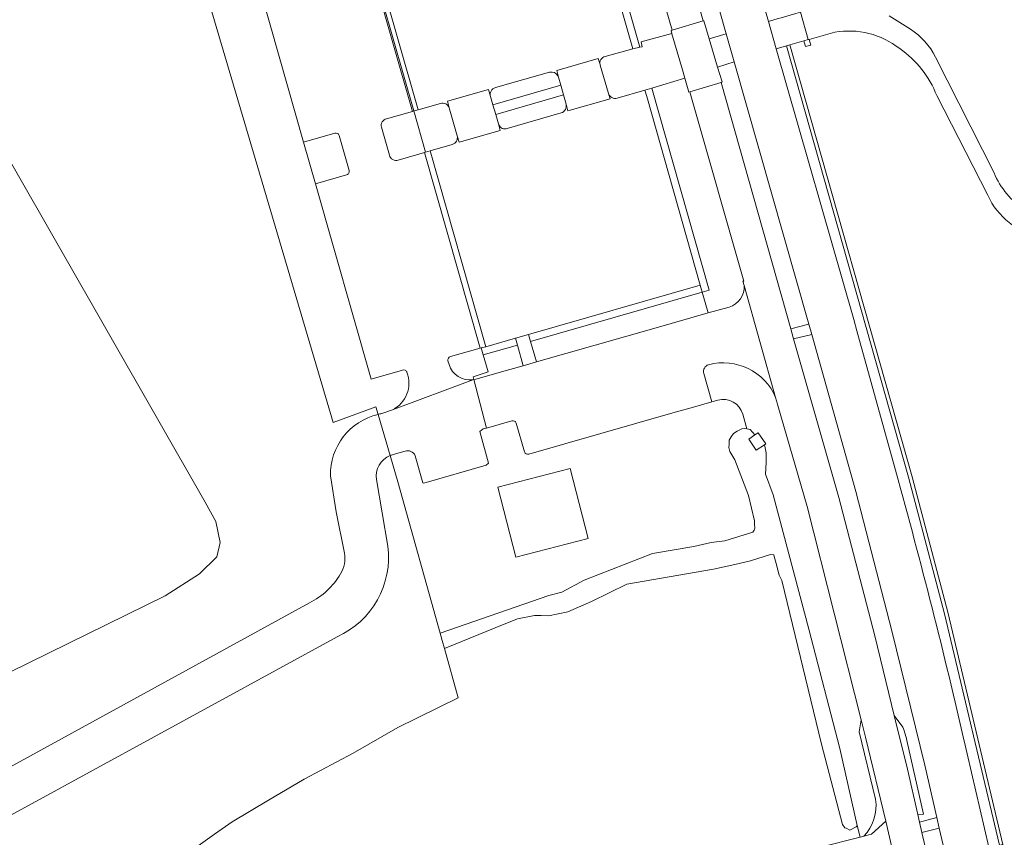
# Model space of a CAD drawing. Header units: metres. Extents: x 197700 to 204338, y 317132 to 325229.
# Tile 538 of 656: x 201827 to 201965, y 320244 to 320359. Entities that reach past the tile are written whole.
import ezdxf

# ---------------------------------------------------------------- set-up
doc = ezdxf.new("R2010")
doc.units = ezdxf.units.M
for name, color, linetype, lineweight in [('B-WE-GR-BEPLANTING_CULTUUR_BOSPLANTSOEN-GV', 90, 'Continuous', 18), ('B-WE-GR-BEPLANTING_CULTUUR_HEESTERS-GV', 90, 'Continuous', 18), ('B-WE-GR-BOS_LOOF-GV', 40, 'Continuous', 13), ('B-WE-IE-TERREINAFSCHEIDING_KUNSTMATIG_HEKWERK-G', 20, 'IE-TERREINAFSCHEIDING-KUNSTMATIG', 18), ('B-WE-IE-TERREINAFSCHEIDING_KUNSTMATIG_MUUR-G', 90, 'IE-TERREINAFSCHEIDING-KUNSTMATIG-DICHT', 18), ('B-WE-IE-TERREINAFSCHEIDING_KUNSTMATIG_MUUR-GV', 90, 'Continuous', 18), ('B-WE-OG-TERREIN_CULTUURSCHEIDING-GV', 7, 'Continuous', 18), ('B-WE-OG-TERREIN_ERF-GV', 7, 'Continuous', 18), ('B-WE-OG-WATER_GREPPEL-GV', 160, 'Continuous', 18), ('B-WE-VH-VERHARDING_ASFALT-GV', 252, 'Continuous', 18), ('B-WE-VH-VERHARDING_BETONSTRAATSTEEN-GV', 252, 'Continuous', 18), ('B-WE-VH-VERHARDING_GESLOTEN-GV', 252, 'Continuous', 18), ('B-WE-VH-VERHARDING_OPEN-GV', 252, 'Continuous', 18), ('B-WE-VH-VERHARDING_SIERBESTRATING-GV', 252, 'Continuous', 18), ('B-WE-VH-VERHARDING_STRAATBAKSTEEN-GV', 252, 'Continuous', 18), ('B-WE-VH-VERHARDING_TEGEL-GV', 252, 'Continuous', 18)]:
    doc.layers.add(name, color=color, linetype=linetype, lineweight=lineweight)
doc.linetypes.add('IE-TERREINAFSCHEIDING-KUNSTMATIG', pattern='A,4,[82,NLCS.SHX,S=0.75,R=90,X=0,Y=0],4,-2', length=10)
doc.linetypes.add('IE-TERREINAFSCHEIDING-KUNSTMATIG-DICHT', pattern='A,8,-1,[82,NLCS.SHX,S=0.75,R=90,X=0,Y=0],-1', length=10)

msp = doc.modelspace()

# ---------------------------------------------------------------- linework, layer by layer
at = {"layer": 'B-WE-GR-BEPLANTING_CULTUUR_BOSPLANTSOEN-GV'}
for points in [[(201924.973, 320305.794), (201924.107, 320305.564), (201921.17, 320304.724), (201918.612, 320303.992), (201898.323, 320298.188)], [(201878.771, 320297.982), (201879.859, 320294.284), (201885.815, 320272.947), (201901.133, 320278.275), (201902.97, 320278.723), (201906.136, 320280.436), (201915.738, 320284.186), (201921.554, 320285.154), (201924.002, 320285.758), (201925.922, 320285.983), (201929.885, 320287.195), (201930.08, 320287.458), (201930.184, 320287.741), (201930.141, 320288.298), (201930.123, 320288.782), (201929.267, 320292.344), (201927.329, 320297.375), (201926.641, 320298.553), (201926.515, 320299.134), (201926.571, 320299.602), (201926.563, 320300.176), (201926.807, 320300.631), (201927.142, 320301.106), (201927.681, 320301.438), (201928.338, 320301.74), (201928.708, 320301.799), (201929.061, 320301.74), (201928.456, 320303.826)], [(201895.92, 320302.88), (201892.353, 320301.867), (201891.888, 320301.739), (201891.414, 320301.381), (201892.627, 320296.913), (201892.294, 320296.611), (201883.533, 320294.111), (201883.36, 320294.162), (201882.3, 320297.965)], [(201897.703, 320298.514), (201896.543, 320302.543)], [(201880.872, 320298.61), (201879.203, 320298.122)]]:
    msp.add_lwpolyline(points, dxfattribs=at)
for points in [[(201928.456, 320303.826, 0.4077753), (201924.973, 320305.794)], [(201896.543, 320302.543, 0.4264732), (201895.92, 320302.88)], [(201882.3, 320297.965, 0.3902795), (201880.872, 320298.61)], [(201898.323, 320298.188, -0.4101205), (201897.703, 320298.514)], [(201879.203, 320298.122, 0.0362327), (201878.771, 320297.982)]]:
    msp.add_lwpolyline(points, format="xyb", dxfattribs=at)
for points in [[(201893.93, 320293.526), (201896.49, 320283.661), (201906.692, 320286.308), (201904.133, 320296.173)], [(201893.93, 320293.526), (201904.133, 320296.173), (201906.692, 320286.308), (201896.49, 320283.661)]]:
    msp.add_lwpolyline(points, close=True, dxfattribs=at)
at = {"layer": 'B-WE-GR-BEPLANTING_CULTUUR_HEESTERS-GV'}
for points in [[(201907.403, 320374.877), (201912.973, 320355.29), (201913.952, 320355.502), (201908.363, 320375.158)], [(201882.099, 320346.529), (201876.301, 320366.889), (201876.092, 320366.831), (201881.908, 320346.473)], [(201876.922, 320367.063), (201876.301, 320366.889), (201882.099, 320346.529), (201882.702, 320346.705)], [(201935.103, 320355.83), (201934.625, 320355.69), (201951.811, 320294.926), (201956.898, 320275.696), (201964.63, 320243.11), (201965.12, 320243.215), (201957.403, 320275.738), (201952.316, 320294.968)], [(201914.925, 320348.571), (201922.485, 320322.01), (201922.765, 320321.023), (201923.727, 320321.299), (201915.635, 320349.729), (201914.677, 320349.442)], [(201883.624, 320340.682), (201891.451, 320313.098), (201891.605, 320313.142), (201892.237, 320313.324), (201884.394, 320340.917), (201883.752, 320340.721)], [(201922.485, 320322.01), (201898.262, 320315.054), (201898.548, 320314.068), (201922.765, 320321.023)], [(201892.237, 320313.324), (201891.605, 320313.142), (201891.886, 320312.155), (201896.708, 320313.54), (201896.431, 320314.528)]]:
    msp.add_lwpolyline(points, close=True, dxfattribs=at)
for points in [[(201892.92, 320348.57), (201893.256, 320347.399), (201902.804, 320350.16), (201902.483, 320351.294), (201902.401, 320351.472)], [(201901.248, 320351.989), (201893.608, 320349.815)], [(201903.558, 320347.494), (201903.19, 320348.793), (201893.645, 320346.039)], [(201885.888, 320347.592), (201882.702, 320346.705), (201882.099, 320346.529), (201883.752, 320340.721), (201884.394, 320340.917), (201887.524, 320341.824)], [(201888.208, 320343.031), (201887.1, 320346.979)], [(201879.917, 320339.62), (201883.624, 320340.682), (201883.752, 320340.721), (201882.099, 320346.529), (201881.908, 320346.473), (201878.28, 320345.441)], [(201893.645, 320346.039), (201894.029, 320344.701), (201894.074, 320344.592)], [(201895.286, 320344.052), (201902.892, 320346.255)], [(201877.554, 320344.229), (201878.675, 320340.321)], [(201870.979, 320343.39), (201866.587, 320342.158), (201868.274, 320336.27), (201872.647, 320337.533)], [(201873.003, 320338.151), (201871.602, 320343.076)], [(201891.451, 320313.098), (201887.284, 320311.951)], [(201890.426, 320308.669), (201890.568, 320308.7), (201890.464, 320309.099), (201892.568, 320309.76), (201891.886, 320312.155), (201891.605, 320313.142), (201891.451, 320313.098)], [(201886.919, 320311.308), (201887.074, 320310.834)]]:
    msp.add_lwpolyline(points, dxfattribs=at)
for points in [[(201902.401, 320351.472, 0.3462358), (201901.248, 320351.989)], [(201893.608, 320349.815, 0.4169996), (201892.92, 320348.57)], [(201887.1, 320346.979, 0.4003973), (201885.888, 320347.592)], [(201902.892, 320346.255, 0.3814844), (201903.558, 320347.494)], [(201878.28, 320345.441, 0.4433114), (201877.554, 320344.229)], [(201894.074, 320344.592, 0.3974591), (201895.286, 320344.052)], [(201871.602, 320343.076, 0.4173018), (201870.979, 320343.39)], [(201887.524, 320341.824, 0.4201967), (201888.208, 320343.031)], [(201878.675, 320340.321, 0.4476516), (201879.917, 320339.62)], [(201872.647, 320337.533, 0.4382534), (201873.003, 320338.151)], [(201887.284, 320311.951, 0.3528207), (201886.919, 320311.308)], [(201887.074, 320310.834, 0.3741751), (201890.426, 320308.669)]]:
    msp.add_lwpolyline(points, format="xyb", dxfattribs=at)
at = {"layer": 'B-WE-GR-BOS_LOOF-GV'}
for points in [[(201850.991, 320396.476), (201843.623, 320394.384), (201870.724, 320302.637), (201876.754, 320304.841), (201877.065, 320303.783)], [(201877.065, 320303.783), (201876.754, 320304.841), (201870.724, 320302.637), (201843.623, 320394.384), (201850.991, 320396.476)], [(201880.505, 320310.03), (201876.122, 320308.768), (201868.274, 320336.27), (201866.587, 320342.158), (201860.789, 320362.503), (201859.431, 320367.304)], [(201818.495, 320351.092), (201852.723, 320291.431), (201854.202, 320288.685), (201854.821, 320285.745), (201854.357, 320283.711), (201851.886, 320281.326), (201847.067, 320278.224), (201816.907, 320263.42)], [(201877.619, 320303.895), (201879.097, 320304.407)], [(201872.354, 320284.216), (201871.149, 320290.068), (201870.36, 320295.112)], [(201817.847, 320250.091), (201867.413, 320277.222)]]:
    msp.add_lwpolyline(points, dxfattribs=at)
for points in [[(201879.097, 320304.407, 0.3826952), (201881.138, 320309.711)], [(201881.138, 320309.711, 0.4675205), (201880.505, 320310.03)], [(201870.36, 320295.112, -0.3540086), (201877.065, 320303.783)], [(201877.065, 320303.783, -0.0166414), (201877.619, 320303.895)], [(201871.79, 320281.32, 0.1726924), (201872.354, 320284.216)], [(201867.413, 320277.222, 0.1374656), (201871.79, 320281.32)]]:
    msp.add_lwpolyline(points, format="xyb", dxfattribs=at)
at = {"layer": 'B-WE-IE-TERREINAFSCHEIDING_KUNSTMATIG_HEKWERK-G'}
for points in [[(201877.065, 320303.783), (201876.754, 320304.841), (201870.724, 320302.637), (201843.623, 320394.384), (201850.991, 320396.476)], [(201882.099, 320346.529), (201876.301, 320366.889)], [(201883.752, 320340.721), (201882.099, 320346.529)], [(201890.568, 320308.7), (201890.464, 320309.099), (201892.568, 320309.76), (201891.886, 320312.155)], [(201891.886, 320312.155), (201891.605, 320313.142)], [(201892.353, 320301.867), (201890.572, 320308.685)], [(201877.065, 320303.783), (201878.771, 320297.982)], [(201878.771, 320297.982), (201879.859, 320294.284)], [(201879.859, 320294.284), (201885.815, 320272.947)], [(201885.815, 320272.947), (201886.098, 320271.935)], [(201886.098, 320271.935), (201886.415, 320270.805)], [(201886.415, 320270.805), (201888.364, 320263.87), (201879.873, 320259.692), (201873.57, 320256.072), (201866.653, 320252.381), (201861.639, 320249.446), (201856.516, 320246.382), (201854.035, 320244.64), (201849.26, 320241.264)]]:
    msp.add_lwpolyline(points, dxfattribs=at)
at = {"layer": 'B-WE-IE-TERREINAFSCHEIDING_KUNSTMATIG_MUUR-G'}
for points in [[(201930.176, 320300.89), (201930.643, 320301.204), (201931.702, 320299.63), (201931.537, 320299.519)], [(201930.176, 320300.89), (201929.296, 320300.299), (201930.354, 320298.724), (201931.537, 320299.519)]]:
    msp.add_lwpolyline(points, dxfattribs=at)
at = {"layer": 'B-WE-IE-TERREINAFSCHEIDING_KUNSTMATIG_MUUR-GV'}
msp.add_lwpolyline([(201937.088, 320356.412), (201937.314, 320355.612), (201938.049, 320355.82), (201937.823, 320356.62), (201937.703, 320356.586)], close=True, dxfattribs=at)
at = {"layer": 'B-WE-OG-TERREIN_CULTUURSCHEIDING-GV'}
for points in [[(201914.998, 320418.03), (201932.087, 320359.152), (201933.43, 320359.536)], [(201949.096, 320359.944), (201952.083, 320358.044)], [(201941.421, 320357.619), (201937.823, 320356.62), (201938.049, 320355.82), (201937.314, 320355.612), (201937.088, 320356.412), (201935.103, 320355.83), (201952.316, 320294.968), (201957.403, 320275.738), (201965.12, 320243.215), (201965.121, 320243.215), (201965.543, 320241.647), (201965.495, 320241.636), (201967.721, 320232.257), (201982.965, 320235.661), (201970.849, 320312.718), (201970.651, 320314.217), (201970.138, 320318.212)], [(201934.625, 320355.69), (201933.186, 320355.268), (201944.115, 320317.164), (201944.551, 320315.558), (201950.355, 320294.567)], [(201960.095, 320255.952), (201963.149, 320242.793), (201964.63, 320243.11), (201956.898, 320275.696), (201951.811, 320294.926), (201934.625, 320355.69)], [(201955.638, 320354.121), (201963.877, 320337.836)], [(201928.48, 320322.546), (201928.594, 320322.564), (201921.352, 320348.056), (201921.023, 320349.215), (201920.87, 320349.198), (201920.319, 320351.13), (201915.635, 320349.729), (201923.727, 320321.299), (201922.765, 320321.023), (201923.604, 320318.073), (201926.537, 320318.91)], [(201962.987, 320334.654), (201955.802, 320348.694)], [(201928.65, 320321.942), (201928.48, 320322.546)], [(201953.365, 320246.355), (201955.81, 320247.014), (201954.117, 320254.372), (201949.49, 320273.286), (201944.384, 320292.925), (201938.21, 320315.054), (201935.626, 320314.415), (201941.989, 320292.073), (201947.066, 320272.579), (201949.803, 320261.381), (201951.002, 320259.722)], [(201922.957, 320309.555), (201924.107, 320305.564), (201924.973, 320305.794)], [(201947.185, 320249.56), (201944.877, 320259.077), (201945.13, 320260.749), (201937.536, 320290.818), (201933.41, 320305.05), (201933.36, 320305.229), (201933.097, 320306.161)], [(201928.456, 320303.826), (201929.061, 320301.74), (201929.53, 320301.662), (201930.176, 320300.89), (201930.643, 320301.204), (201931.702, 320299.63), (201931.537, 320299.519), (201931.617, 320299.058), (201931.755, 320298.348), (201931.763, 320297.559), (201931.748, 320297.019), (201931.652, 320295.367), (201932.76, 320292.456), (201937.772, 320273.55), (201942.141, 320256.714), (201944.585, 320245.866), (201944.999, 320244.232), (201945.513, 320244.363)], [(201951.581, 320257.848), (201953.947, 320247.461), (201953.126, 320247.395), (201953.365, 320246.355)]]:
    msp.add_lwpolyline(points, dxfattribs=at)
for points in [[(201926.131, 320357.409), (201921.263, 320374.677), (201911.617, 320408.046), (201909.086, 320407.306), (201922.883, 320359.218), (201922.993, 320359.245), (201923.745, 320356.694)], [(201918.474, 320357.46), (201918.356, 320357.879), (201918.533, 320357.931), (201913.13, 320376.552), (201908.363, 320375.158), (201913.952, 320355.502), (201914.31, 320355.579), (201914.156, 320356.25)], [(201927.248, 320353.453), (201924.893, 320352.694), (201925.55, 320350.625), (201925.425, 320350.542), (201935.217, 320315.862), (201937.797, 320316.501)], [(201899.387, 320311.173), (201915.915, 320315.88), (201923.604, 320318.073), (201922.765, 320321.023), (201898.548, 320314.068)], [(201890.829, 320308.757), (201895.651, 320310.109), (201897.52, 320310.641), (201896.708, 320313.54), (201891.886, 320312.155), (201892.568, 320309.76), (201890.464, 320309.099), (201890.568, 320308.7)], [(201956.149, 320245.502), (201953.713, 320244.886), (201964.906, 320196.651), (201967.741, 320196.183)]]:
    msp.add_lwpolyline(points, close=True, dxfattribs=at)
for points in [[(201952.083, 320358.044, -0.1347456), (201955.638, 320354.121)], [(201950.584, 320355.312, 0.2147132), (201941.421, 320357.619)], [(201955.802, 320348.694, 0.148991), (201950.584, 320355.312)], [(201963.877, 320337.836, 0.154624), (201968.288, 320332.575)], [(201970.447, 320328.766, -0.2424237), (201962.987, 320334.654)], [(201926.537, 320318.91, 0.3540616), (201928.65, 320321.942)], [(201923.646, 320310.785, 0.3993732), (201922.957, 320309.555)], [(201933.097, 320306.161, 0.3735055), (201923.646, 320310.785)], [(201924.973, 320305.794, -0.4077753), (201928.456, 320303.826)], [(201950.355, 320294.567, -0.0114797), (201960.095, 320255.952)], [(201951.002, 320259.722, -0.0617377), (201951.581, 320257.848)], [(201945.513, 320244.363, 0.2332715), (201947.185, 320249.56)]]:
    msp.add_lwpolyline(points, format="xyb", dxfattribs=at)
at = {"layer": 'B-WE-OG-TERREIN_ERF-GV'}
for points in [[(201816.907, 320263.42), (201847.067, 320278.224), (201851.886, 320281.326), (201854.357, 320283.711), (201854.821, 320285.745), (201854.202, 320288.685), (201852.723, 320291.431), (201818.495, 320351.092)], [(201849.26, 320241.264), (201854.035, 320244.64), (201856.516, 320246.382), (201861.639, 320249.446), (201866.653, 320252.381), (201873.57, 320256.072), (201879.873, 320259.692), (201888.364, 320263.87), (201886.415, 320270.805), (201886.098, 320271.935), (201885.815, 320272.947), (201879.859, 320294.284), (201878.771, 320297.982)], [(201876.857, 320294.599), (201878.456, 320285.223)], [(201939.414, 320242.803), (201944.999, 320244.232), (201944.585, 320245.866), (201944.465, 320245.658), (201943.649, 320245.249), (201943.566, 320245.207), (201943.038, 320245.475), (201942.843, 320245.561), (201942.529, 320246.004), (201939.558, 320257.322), (201933.983, 320280.394), (201933.598, 320281.137), (201933.174, 320282.778), (201932.9, 320283.754), (201932.851, 320283.988), (201932.385, 320284.049), (201929.539, 320283.176), (201927.334, 320282.661), (201924.317, 320281.99), (201912.112, 320279.854), (201907.154, 320277.444), (201903.818, 320275.987), (201901.074, 320275.427), (201900.078, 320275.438), (201899.123, 320275.462), (201896.737, 320274.965), (201893.591, 320273.704), (201886.415, 320270.805), (201888.364, 320263.87), (201879.873, 320259.692), (201873.57, 320256.072), (201866.653, 320252.381), (201861.639, 320249.446), (201856.516, 320246.382), (201854.035, 320244.64), (201849.26, 320241.264)], [(201871.296, 320272.458), (201819.685, 320244.249)]]:
    msp.add_lwpolyline(points, dxfattribs=at)
for points in [[(201878.771, 320297.982, 0.3480836), (201876.857, 320294.599)], [(201878.456, 320285.223, -0.3308432), (201871.296, 320272.458)]]:
    msp.add_lwpolyline(points, format="xyb", dxfattribs=at)
at = {"layer": 'B-WE-OG-WATER_GREPPEL-GV'}
msp.add_lwpolyline([(201929.061, 320301.74), (201928.708, 320301.799), (201928.338, 320301.74), (201927.681, 320301.438), (201927.142, 320301.106), (201926.807, 320300.631), (201926.563, 320300.176), (201926.571, 320299.602), (201926.515, 320299.134), (201926.641, 320298.553), (201927.329, 320297.375), (201929.267, 320292.344), (201930.123, 320288.782), (201930.141, 320288.298), (201930.184, 320287.741), (201930.08, 320287.458), (201929.885, 320287.195), (201925.922, 320285.983), (201924.002, 320285.758), (201921.554, 320285.154), (201915.738, 320284.186), (201906.136, 320280.436), (201902.97, 320278.723), (201901.133, 320278.275), (201885.815, 320272.947), (201886.098, 320271.935), (201886.415, 320270.805), (201893.591, 320273.704), (201896.737, 320274.965), (201899.123, 320275.462), (201900.078, 320275.438), (201901.074, 320275.427), (201903.818, 320275.987), (201907.154, 320277.444), (201912.112, 320279.854), (201924.317, 320281.99), (201927.334, 320282.661), (201929.539, 320283.176), (201932.385, 320284.049), (201932.851, 320283.988), (201932.9, 320283.754), (201933.174, 320282.778), (201933.598, 320281.137), (201933.983, 320280.394), (201939.558, 320257.322), (201942.529, 320246.004), (201942.843, 320245.561), (201943.038, 320245.475), (201943.566, 320245.207), (201943.649, 320245.249), (201944.465, 320245.658), (201944.585, 320245.866), (201942.141, 320256.714), (201937.772, 320273.55), (201932.76, 320292.456), (201931.652, 320295.367), (201931.748, 320297.019), (201931.763, 320297.559), (201931.755, 320298.348), (201931.617, 320299.058), (201931.537, 320299.519), (201931.702, 320299.63), (201930.643, 320301.204), (201930.176, 320300.89), (201929.53, 320301.662)], close=True, dxfattribs=at)
at = {"layer": 'B-WE-VH-VERHARDING_ASFALT-GV'}
for points in [[(201925.425, 320350.542), (201921.023, 320349.215), (201921.352, 320348.056), (201928.594, 320322.564), (201928.48, 320322.546), (201928.65, 320321.942), (201933.097, 320306.161), (201933.36, 320305.229), (201933.41, 320305.05), (201937.536, 320290.818), (201945.13, 320260.749), (201945.75, 320258.296), (201948.608, 320246.477), (201950.408, 320238.682), (201952.765, 320228.562), (201962.994, 320184.646), (201978.633, 320117.761), (201979.745, 320113.831), (201980.638, 320111.632), (201981.161, 320110.529), (201981.951, 320109.118), (201982.528, 320108.256), (201984.691, 320105.627)], [(201964.906, 320196.651), (201953.713, 320244.886), (201953.365, 320246.355), (201953.126, 320247.395), (201951.656, 320253.801), (201949.803, 320261.381), (201947.066, 320272.579), (201941.989, 320292.073), (201935.626, 320314.415), (201935.217, 320315.862), (201925.425, 320350.542)]]:
    msp.add_lwpolyline(points, dxfattribs=at)
at = {"layer": 'B-WE-VH-VERHARDING_BETONSTRAATSTEEN-GV'}
for points in [[(201909.068, 320354.214), (201912.973, 320355.29), (201907.403, 320374.877), (201907.26, 320375.377), (201907.175, 320375.677), (201902.788, 320374.445)], [(201880.544, 320368.096), (201876.922, 320367.063), (201882.702, 320346.705), (201885.888, 320347.592)], [(201878.28, 320345.441), (201881.908, 320346.473), (201876.092, 320366.831), (201871.909, 320365.635)], [(201865.17, 320363.699), (201860.789, 320362.503), (201866.587, 320342.158), (201870.979, 320343.39)], [(201902.401, 320351.472), (201902.483, 320351.294), (201902.479, 320351.309), (201902.241, 320352.222), (201908.1, 320353.927), (201908.364, 320353.059)], [(201893.608, 320349.815), (201901.248, 320351.989)], [(201887.1, 320346.979), (201886.847, 320347.895), (201892.629, 320349.541), (201892.92, 320348.57)], [(201898.262, 320315.054), (201922.485, 320322.01), (201914.925, 320348.571), (201914.677, 320349.442), (201910.764, 320348.334)], [(201909.535, 320348.99), (201909.759, 320348.249), (201903.823, 320346.545), (201903.558, 320347.494)], [(201902.892, 320346.255), (201895.286, 320344.052)], [(201878.675, 320340.321), (201877.554, 320344.229)], [(201894.074, 320344.592), (201894.029, 320344.701), (201894.277, 320343.763), (201888.48, 320342.136), (201888.208, 320343.031)], [(201871.602, 320343.076), (201873.003, 320338.151)], [(201887.524, 320341.824), (201884.394, 320340.917), (201892.237, 320313.324), (201896.431, 320314.528), (201898.262, 320315.054)], [(201887.284, 320311.951), (201891.451, 320313.098), (201883.624, 320340.682), (201879.917, 320339.62)], [(201872.647, 320337.533), (201868.274, 320336.27), (201876.122, 320308.768), (201880.505, 320310.03)], [(201887.074, 320310.834), (201886.919, 320311.308)], [(201879.097, 320304.407), (201890.426, 320308.669)]]:
    msp.add_lwpolyline(points, dxfattribs=at)
msp.add_lwpolyline([(201924.893, 320352.694), (201923.745, 320356.694), (201922.993, 320359.245), (201922.883, 320359.218), (201918.533, 320357.931), (201918.356, 320357.879), (201918.474, 320357.46), (201918.489, 320357.406), (201919.974, 320352.343), (201920.319, 320351.13), (201920.87, 320349.198), (201921.023, 320349.215), (201925.425, 320350.542), (201925.55, 320350.625)], close=True, dxfattribs=at)
for points in [[(201908.364, 320353.059, -0.419044), (201909.068, 320354.214)], [(201901.248, 320351.989, -0.3462358), (201902.401, 320351.472)], [(201892.92, 320348.57, -0.4169996), (201893.608, 320349.815)], [(201910.764, 320348.334, -0.4029895), (201909.535, 320348.99)], [(201885.888, 320347.592, -0.4003973), (201887.1, 320346.979)], [(201903.558, 320347.494, -0.3814844), (201902.892, 320346.255)], [(201877.554, 320344.229, -0.4433114), (201878.28, 320345.441)], [(201895.286, 320344.052, -0.3974591), (201894.074, 320344.592)], [(201870.979, 320343.39, -0.4173018), (201871.602, 320343.076)], [(201888.208, 320343.031, -0.4201967), (201887.524, 320341.824)], [(201879.917, 320339.62, -0.4476516), (201878.675, 320340.321)], [(201873.003, 320338.151, -0.4382534), (201872.647, 320337.533)], [(201886.919, 320311.308, -0.3528207), (201887.284, 320311.951)], [(201890.426, 320308.669, -0.3741751), (201887.074, 320310.834)], [(201881.138, 320309.711, -0.3826952), (201879.097, 320304.407)], [(201880.505, 320310.03, -0.4675205), (201881.138, 320309.711)]]:
    msp.add_lwpolyline(points, format="xyb", dxfattribs=at)
at = {"layer": 'B-WE-VH-VERHARDING_GESLOTEN-GV'}
for points in [[(201902.142, 320414.508), (201902.215, 320414.261), (201902.306, 320413.954), (201904.896, 320405.231), (201907.52, 320395.889), (201908.594, 320392.186), (201912.981, 320377.068), (201913.13, 320376.552), (201918.533, 320357.931), (201922.883, 320359.218), (201909.086, 320407.306), (201908.596, 320408.914), (201906.865, 320414.677)], [(201944.672, 320361.615), (201937.531, 320360.778), (201936.662, 320360.487), (201936.6, 320360.467), (201937.703, 320356.586), (201937.823, 320356.62), (201941.421, 320357.619)], [(201952.083, 320358.044), (201949.096, 320359.944)], [(201963.877, 320337.836), (201955.638, 320354.121)], [(201955.802, 320348.694), (201962.987, 320334.654)], [(201933.097, 320306.161), (201928.65, 320321.942)], [(201926.537, 320318.91), (201923.604, 320318.073), (201915.915, 320315.88), (201899.387, 320311.173), (201897.52, 320310.641), (201895.651, 320310.109), (201890.829, 320308.757), (201890.568, 320308.7), (201890.426, 320308.669), (201879.097, 320304.407), (201877.619, 320303.895)], [(201898.323, 320298.188), (201918.612, 320303.992), (201921.17, 320304.724), (201924.107, 320305.564), (201922.957, 320309.555)], [(201882.3, 320297.965), (201883.36, 320294.162), (201883.533, 320294.111), (201892.294, 320296.611), (201892.627, 320296.913), (201891.414, 320301.381), (201891.888, 320301.739), (201892.353, 320301.867), (201895.92, 320302.88)], [(201896.543, 320302.543), (201897.703, 320298.514)], [(201879.203, 320298.122), (201880.872, 320298.61)], [(201870.36, 320295.112), (201871.149, 320290.068), (201872.354, 320284.216)], [(201878.456, 320285.223), (201876.857, 320294.599)], [(201867.413, 320277.222), (201817.847, 320250.091), (201819.685, 320244.249), (201871.296, 320272.458)]]:
    msp.add_lwpolyline(points, dxfattribs=at)
for points in [[(201955.638, 320354.121, 0.1347456), (201952.083, 320358.044)], [(201941.421, 320357.619, -0.2147132), (201950.584, 320355.312)], [(201950.584, 320355.312, -0.148991), (201955.802, 320348.694)], [(201968.288, 320332.575, -0.154624), (201963.877, 320337.836)], [(201962.987, 320334.654, 0.2424237), (201970.447, 320328.766)], [(201928.65, 320321.942, -0.3540616), (201926.537, 320318.91)], [(201922.957, 320309.555, -0.3993732), (201923.646, 320310.785)], [(201923.646, 320310.785, -0.3735055), (201933.097, 320306.161)], [(201877.065, 320303.783, 0.3540086), (201870.36, 320295.112)], [(201877.619, 320303.895, 0.0166414), (201877.065, 320303.783)], [(201895.92, 320302.88, -0.4264732), (201896.543, 320302.543)], [(201880.872, 320298.61, -0.3902795), (201882.3, 320297.965)], [(201897.703, 320298.514, 0.4101205), (201898.323, 320298.188)], [(201876.857, 320294.599, -0.3480836), (201878.771, 320297.982)], [(201878.771, 320297.982, -0.0362327), (201879.203, 320298.122)], [(201871.296, 320272.458, 0.3308432), (201878.456, 320285.223)], [(201872.354, 320284.216, -0.1726924), (201871.79, 320281.32)], [(201871.79, 320281.32, -0.1374656), (201867.413, 320277.222)]]:
    msp.add_lwpolyline(points, format="xyb", dxfattribs=at)
at = {"layer": 'B-WE-VH-VERHARDING_OPEN-GV'}
for points in [[(201933.186, 320355.268), (201934.625, 320355.69), (201935.103, 320355.83), (201937.088, 320356.412), (201937.703, 320356.586), (201936.6, 320360.467), (201935.933, 320360.249), (201933.88, 320359.664), (201933.43, 320359.536), (201932.087, 320359.152)], [(201923.745, 320356.694), (201924.893, 320352.694), (201927.248, 320353.453), (201926.131, 320357.409)], [(201935.626, 320314.415), (201938.21, 320315.054), (201937.797, 320316.501), (201935.217, 320315.862)], [(201955.81, 320247.014), (201953.365, 320246.355), (201953.713, 320244.886), (201956.149, 320245.502)]]:
    msp.add_lwpolyline(points, close=True, dxfattribs=at)
for points in [[(201946.596, 320244.64), (201948.608, 320246.477), (201945.75, 320258.296), (201945.13, 320260.749), (201944.877, 320259.077), (201947.185, 320249.56)], [(201951.002, 320259.722), (201949.803, 320261.381), (201951.656, 320253.801), (201953.126, 320247.395), (201953.947, 320247.461), (201951.581, 320257.848)], [(201948.608, 320246.477), (201946.596, 320244.64), (201945.513, 320244.363), (201944.999, 320244.232), (201939.414, 320242.803), (201934.731, 320241.584), (201931.927, 320240.821)], [(201937.324, 320236.92), (201944.412, 320238.751), (201946.266, 320239.229), (201947.763, 320239.616), (201950.408, 320238.682), (201948.608, 320246.477)], [(201945.513, 320244.363), (201946.596, 320244.64)]]:
    msp.add_lwpolyline(points, dxfattribs=at)
for points in [[(201951.581, 320257.848, 0.0617377), (201951.002, 320259.722)], [(201947.185, 320249.56, -0.2332715), (201945.513, 320244.363)]]:
    msp.add_lwpolyline(points, format="xyb", dxfattribs=at)
at = {"layer": 'B-WE-VH-VERHARDING_SIERBESTRATING-GV'}
for points in [[(201903.19, 320348.793), (201903.558, 320347.494), (201903.823, 320346.545), (201909.759, 320348.249), (201909.535, 320348.99), (201908.391, 320352.971), (201908.364, 320353.059), (201908.1, 320353.927), (201902.241, 320352.222), (201902.479, 320351.309), (201902.483, 320351.294), (201902.804, 320350.16)], [(201893.645, 320346.039), (201893.256, 320347.399), (201892.92, 320348.57), (201892.629, 320349.541), (201886.847, 320347.895), (201887.1, 320346.979), (201888.208, 320343.031), (201888.48, 320342.136), (201894.277, 320343.763), (201894.029, 320344.701)]]:
    msp.add_lwpolyline(points, close=True, dxfattribs=at)
at = {"layer": 'B-WE-VH-VERHARDING_STRAATBAKSTEEN-GV'}
for points in [[(201950.355, 320294.567), (201944.551, 320315.558), (201944.115, 320317.164), (201933.186, 320355.268), (201932.087, 320359.152), (201914.998, 320418.03)], [(201909.4, 320415.758), (201911.195, 320409.636), (201911.617, 320408.046), (201921.263, 320374.677), (201926.131, 320357.409), (201927.248, 320353.453), (201937.797, 320316.501), (201938.21, 320315.054), (201944.384, 320292.925), (201949.49, 320273.286), (201954.117, 320254.372), (201955.81, 320247.014), (201956.149, 320245.502), (201967.741, 320196.183), (201969.102, 320190.392), (201971.568, 320179.899), (201968.921, 320179.224), (201970.172, 320173.867), (201972.736, 320174.603), (201985.905, 320118.385)], [(201989.595, 320129.128), (201978.81, 320175.962), (201977.558, 320181.299), (201966.028, 320230.705), (201965.399, 320233.399), (201963.582, 320241.186), (201963.149, 320242.793), (201960.095, 320255.952)]]:
    msp.add_lwpolyline(points, dxfattribs=at)
msp.add_lwpolyline([(201960.095, 320255.952, 0.0114797), (201950.355, 320294.567)], format="xyb", dxfattribs=at)
at = {"layer": 'B-WE-VH-VERHARDING_TEGEL-GV'}
for points in [[(201919.974, 320352.343), (201918.489, 320357.406), (201918.474, 320357.46), (201914.156, 320356.25), (201914.31, 320355.579), (201913.952, 320355.502), (201912.973, 320355.29), (201909.068, 320354.214)], [(201908.364, 320353.059), (201908.391, 320352.971), (201909.535, 320348.99)], [(201910.764, 320348.334), (201914.677, 320349.442), (201915.635, 320349.729), (201920.319, 320351.13), (201919.974, 320352.343)]]:
    msp.add_lwpolyline(points, dxfattribs=at)
for points in [[(201909.068, 320354.214, 0.419044), (201908.364, 320353.059)], [(201909.535, 320348.99, 0.4029895), (201910.764, 320348.334)]]:
    msp.add_lwpolyline(points, format="xyb", dxfattribs=at)
for points in [[(201893.256, 320347.399), (201893.645, 320346.039), (201903.19, 320348.793), (201902.804, 320350.16)], [(201898.262, 320315.054), (201896.431, 320314.528), (201896.708, 320313.54), (201897.52, 320310.641), (201899.387, 320311.173), (201898.548, 320314.068)]]:
    msp.add_lwpolyline(points, close=True, dxfattribs=at)

doc.saveas('drawing.dxf')
